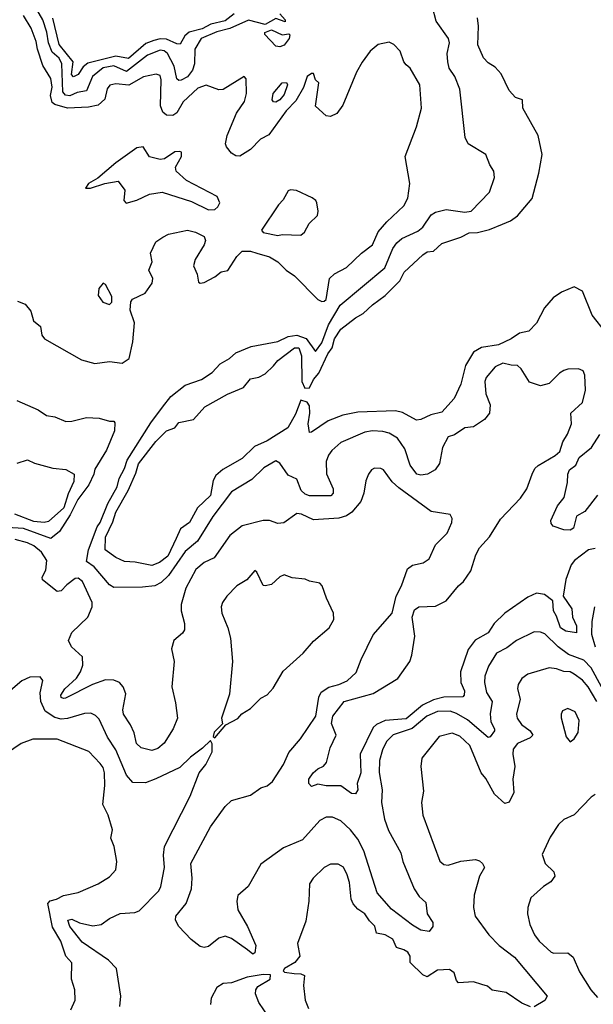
# Model space of a CAD drawing. Extents: x 1690054 to 1842981, y 782881 to 914114.
# Tile 619 of 656: x 1788837 to 1791566, y 879966 to 884645. Entities that reach past the tile are written whole.
import ezdxf

# ---------------------------------------------------------------- set-up
doc = ezdxf.new("R2010")
doc.units = 0

msp = doc.modelspace()

# ---------------------------------------------------------------- linework, layer by layer
at = {"layer": '0CON10XD'}
for points in [[(1790075, 884672.5), (1790100, 884645), (1790100, 884635), (1790055, 884650), (1790005, 884621.9), (1789925, 884642.2), (1789836.8, 884603.2), (1789775, 884587.3), (1789699.7, 884555), (1789669.7, 884505), (1789668.1, 884435), (1789659.1, 884405), (1789635, 884374.3), (1789605, 884358), (1789595, 884356.2), (1789585, 884364.3), (1789572.6, 884425), (1789540.4, 884485), (1789525, 884496.8), (1789505, 884499.5), (1789445, 884475.9), (1789345, 884399.2), (1789285, 884425.7), (1789235, 884415.6), (1789184.1, 884375), (1789155, 884306.5), (1789110.3, 884299.7), (1789075, 884283.9), (1789055, 884287), (1789042.2, 884302.2), (1789038, 884435), (1789025, 884462.3), (1788991.1, 884491.1), (1788974.6, 884535), (1788965.8, 884585.8), (1788948, 884645), (1788895, 884734.8)], [(1791575, 882131.2), (1791542.5, 882125), (1791475.9, 882075), (1791459.7, 882055), (1791435.2, 881985), (1791422.9, 881905), (1791463.4, 881845), (1791466.7, 881805), (1791485.2, 881764.8), (1791485, 881730.8), (1791435, 881739.6), (1791409.4, 881755), (1791390.9, 881810.9), (1791376.6, 881835), (1791372.9, 881882.9), (1791333.7, 881913.7), (1791295, 881919), (1791255, 881900), (1791145.4, 881825), (1791093.8, 881775), (1791065, 881730.8), (1791003.2, 881696.8), (1790971.2, 881651.2), (1790933.9, 881545), (1790935.3, 881495), (1790952.3, 881455), (1790951.9, 881435), (1790945, 881427.1), (1790855, 881424.9), (1790805, 881411.9), (1790753.1, 881386.9), (1790675, 881322.9), (1790575, 881314.4), (1790534.3, 881295.7), (1790518.3, 881281.7), (1790456.2, 881155), (1790459.8, 881065), (1790442.5, 881015), (1790445.3, 880984.7), (1790435, 880966.2), (1790415, 880968), (1790364.3, 881004.3), (1790294.3, 881004.3), (1790255, 881012.5), (1790225, 881000), (1790212.5, 881015), (1790213.3, 881035), (1790232.9, 881065), (1790255, 881084.4), (1790283, 881097), (1790296, 881114), (1790314.6, 881185), (1790342.5, 881245), (1790320.1, 881300.1), (1790326.7, 881335), (1790381.2, 881405), (1790518, 881442), (1790636.2, 881513.8), (1790693.1, 881595), (1790702.8, 881625), (1790717.2, 881715), (1790704, 881805), (1790715, 881840.8), (1790735, 881854.3), (1790815, 881858.2), (1790865, 881883.3), (1790924.9, 881955.1), (1790948.9, 881975), (1790982.7, 882025), (1791007.6, 882102.4), (1791025, 882134.3), (1791072.4, 882187.6), (1791125, 882270.8), (1791219, 882371), (1791249.1, 882415), (1791275.4, 882485), (1791287.9, 882512.1), (1791303, 882527), (1791385, 882573.5), (1791406.9, 882593.1), (1791421.2, 882638.8), (1791443.5, 882675), (1791461.8, 882725), (1791459.2, 882775), (1791514.5, 882825), (1791528.9, 882885), (1791525.7, 882955.7), (1791517, 882977), (1791495, 882985.8), (1791445, 882984.4), (1791425, 882978.1), (1791404.2, 882965), (1791355, 882915.8), (1791315, 882905.6), (1791262.6, 882922.6), (1791223.3, 882985), (1791205, 883001.8), (1791175, 883002.5), (1791135, 883013), (1791099.5, 882995), (1791055.4, 882945), (1791050, 882925), (1791055, 882866.7), (1791075.5, 882815), (1791071.9, 882775), (1791048.6, 882745), (1790995, 882710.8), (1790955, 882704.7), (1790905, 882672.5), (1790875, 882662.9), (1790847.6, 882612.4), (1790833.6, 882536.4), (1790813.7, 882506.3), (1790776.2, 882485), (1790745, 882480), (1790725.8, 882485), (1790695, 882528.6), (1790668.6, 882605), (1790635, 882656.2), (1790595, 882679.2), (1790565, 882687.3), (1790515, 882690.3), (1790478.8, 882685), (1790364.4, 882635), (1790322, 882598), (1790305.4, 882575), (1790295.3, 882544.7), (1790296.1, 882486.1), (1790327.7, 882415), (1790328.5, 882395), (1790317.7, 882382.3), (1790215, 882381.9), (1790195, 882389.4), (1790176.8, 882406.8), (1790155, 882460.8), (1790115, 882481.1), (1790075, 882537.5), (1790055, 882548.2), (1789998.8, 882515), (1789940.7, 882459.3), (1789845, 882401.5), (1789755.5, 882284.5), (1789683.2, 882166.8), (1789625, 882117), (1789545, 882003.4), (1789509.5, 881970.5), (1789480.6, 881955), (1789422, 881948), (1789285, 881946.3), (1789265, 881958.6), (1789191.1, 882045), (1789155, 882070.8), (1789164.1, 882125), (1789205.7, 882234.3), (1789220.7, 882255), (1789257.1, 882345), (1789301.4, 882425), (1789309.7, 882465), (1789335, 882511.8), (1789348.3, 882551.7), (1789460.6, 882729.4), (1789516.4, 882803.6), (1789556.1, 882853.9), (1789625, 882908.4), (1789702.5, 882935), (1789752, 882968), (1789790.9, 883009.1), (1789834.6, 883035), (1789865, 883062.5), (1789937.5, 883092.5), (1790065, 883115.8), (1790115, 883139.7), (1790155, 883145.7), (1790200.3, 883130.3), (1790245, 883068.9), (1790275, 883108.7), (1790306.2, 883195), (1790361, 883289), (1790573.7, 883466.3), (1790612.8, 883557.2), (1790631.5, 883585), (1790655, 883604.7), (1790730.6, 883640.6), (1790755, 883659.2), (1790795, 883717.1), (1790815, 883729.6), (1790865, 883743.3), (1790955, 883730.7), (1790985, 883735.6), (1791071.8, 883825), (1791096.4, 883895), (1791092.7, 883925), (1791073.1, 883955), (1791054.3, 884005), (1790971.2, 884055), (1790955.8, 884085), (1790931.4, 884315), (1790907.5, 884375), (1790880.6, 884415), (1790873.2, 884445), (1790871.2, 884485), (1790881.1, 884535), (1790877.3, 884555), (1790818.5, 884638.5), (1790800, 884705)], [(1789132, 883028), (1789195, 883011.4), (1789265, 883020), (1789325, 883012.9), (1789357.5, 883035), (1789375.4, 883114.6), (1789382.9, 883205), (1789363, 883265), (1789365.5, 883304.5), (1789373.3, 883316.7), (1789433.3, 883345), (1789467.7, 883392.3), (1789470.8, 883415), (1789450.8, 883455), (1789467.2, 883495), (1789458.7, 883535), (1789485, 883588.8), (1789517.9, 883612.1), (1789545, 883625.6), (1789635, 883644.3), (1789674, 883636), (1789714.5, 883614.5), (1789720.6, 883595), (1789715.5, 883575), (1789671.4, 883505), (1789664, 883475), (1789682, 883435), (1789687.5, 883397.5), (1789695, 883392.5), (1789715, 883396.7), (1789765, 883422.5), (1789795, 883446.7), (1789826.8, 883453.2), (1789870.3, 883519.7), (1789895, 883544.4), (1789935, 883545.4), (1789964.7, 883534.7), (1790025, 883517.9), (1790065.6, 883495), (1790105.2, 883455.2), (1790145, 883427.9), (1790255, 883316), (1790275, 883306), (1790285, 883308), (1790295.4, 883315), (1790310.8, 883415), (1790335, 883437.8), (1790392.4, 883467.6), (1790462.5, 883535), (1790515, 883574.4), (1790542.8, 883637.2), (1790583.5, 883685), (1790665, 883760.8), (1790683.6, 883796.4), (1790693.4, 883866.6), (1790670.5, 883995), (1790724.5, 884135.5), (1790748.5, 884225), (1790740, 884335), (1790694.1, 884414.1), (1790675, 884431.2), (1790664, 884445), (1790646.7, 884495), (1790617.3, 884527.3), (1790595, 884538), (1790542.2, 884527.8), (1790504.5, 884495.5), (1790466.6, 884443.4), (1790439.2, 884395), (1790375, 884239.2), (1790345, 884200), (1790315, 884185.6), (1790295, 884188.6), (1790244.4, 884234.4), (1790260, 884345), (1790245, 884360), (1790235, 884390), (1790225, 884390), (1790204.7, 884375), (1790187.6, 884322.4), (1790150.2, 884259.8), (1790105, 884212.6), (1790022.4, 884097.6), (1789983.4, 884076.6), (1789935, 884028.5), (1789885, 883995.8), (1789865, 883997.5), (1789845, 884010), (1789820.3, 884040.3), (1789815.7, 884055), (1789823.6, 884095), (1789868.7, 884201.3), (1789905.8, 884255.8), (1789915.3, 884295), (1789914, 884364), (1789905, 884375.8), (1789805, 884314), (1789785, 884311.2), (1789725, 884334), (1789685, 884320.4), (1789614.3, 884255), (1789585, 884201.8), (1789565, 884190.3), (1789535, 884191.8), (1789518.8, 884205), (1789507.5, 884235), (1789509.7, 884359.7), (1789505, 884380), (1789487, 884387), (1789426, 884374), (1789356.8, 884333.2), (1789295, 884340), (1789266, 884334), (1789253.2, 884316.8), (1789242.9, 884267.1), (1789210.5, 884239.5), (1789165, 884229.1), (1789064.8, 884224.8), (1789005, 884241.8), (1788992, 884252), (1788984.4, 884284.4), (1788991.1, 884325), (1788985.2, 884365), (1788947.2, 884427.2), (1788921.6, 884505), (1788915, 884541.4), (1788891.9, 884605), (1788855, 884665.4)], [(1789857.3, 884672.7), (1789815, 884639.7), (1789746.5, 884623.5), (1789705, 884602.4), (1789643.7, 884586.3), (1789622.1, 884567.9), (1789600.6, 884529.4), (1789585, 884530), (1789535, 884552.1), (1789505, 884553.6), (1789475, 884546.9), (1789437.9, 884532.1), (1789355, 884460.3), (1789295, 884472.4), (1789161.5, 884438.5), (1789138.5, 884421.5), (1789115, 884385.4), (1789093.5, 884373.5), (1789084, 884385), (1789091.6, 884445), (1789025, 884527.4), (1788995, 884651.8)], [(1789581.2, 882178.8), (1789542.5, 882095), (1789502, 882065), (1789465, 882051.2), (1789387, 882067), (1789335, 882069.4), (1789295, 882088.9), (1789244.4, 882125), (1789245.6, 882185), (1789281, 882259), (1789295, 882304.6), (1789353.2, 882406.8), (1789390.1, 882489.9), (1789402.5, 882535), (1789485, 882640.8), (1789535, 882690.6), (1789575.3, 882704.7), (1789595, 882730.6), (1789663.8, 882745), (1789717.1, 882805), (1789825, 882865.3), (1789902.5, 882897.5), (1789935, 882938), (1789975, 882945.8), (1790005, 882962.5), (1790045, 883000.6), (1790065, 883025.5), (1790144.3, 883085), (1790165, 883085.3), (1790177, 883047), (1790178.7, 882925), (1790193.8, 882893.8), (1790215.2, 882894.8), (1790234, 882935), (1790260.8, 882965), (1790303.5, 883056.5), (1790323, 883085), (1790335, 883128.5), (1790365, 883174.4), (1790435, 883228.9), (1790471.3, 883248.7), (1790515, 883290.4), (1790575.2, 883334.8), (1790645.7, 883404.3), (1790666.5, 883445), (1790755, 883527.1), (1790775, 883541.5), (1790805.5, 883545), (1790845, 883580.9), (1790935, 883611.5), (1790975, 883631.9), (1791015, 883633.8), (1791072.1, 883647.9), (1791133.6, 883673.6), (1791171.6, 883688.4), (1791205, 883713.3), (1791274.3, 883795), (1791306.9, 883915), (1791322.2, 884005), (1791303.1, 884095), (1791230, 884225), (1791229.5, 884265), (1791196, 884276), (1791165, 884308.1), (1791127.4, 884387.4), (1791099.4, 884419.4), (1791065, 884440.8), (1791043.6, 884463.6), (1791015.8, 884525), (1791019.4, 884615), (1791014.5, 884654.5)], [(1790075, 884515.5), (1790055, 884518.5), (1790004, 884575), (1790003.8, 884585), (1790035, 884596.4), (1790085, 884573.3), (1790117.5, 884577.5), (1790122.5, 884572.5), (1790119.4, 884555), (1790095, 884523.5), (1790075, 884515.5)], [(1790055, 884253.6), (1790044.6, 884254.6), (1790038.5, 884265), (1790042.4, 884295), (1790085, 884344.3), (1790106.9, 884346.9), (1790111.5, 884335), (1790095, 884290), (1790075, 884264.7), (1790055, 884253.6)], [(1789735, 883741.4), (1789765, 883742.3), (1789780, 883755), (1789790, 883775), (1789776.2, 883805), (1789631.1, 883881.1), (1789581.2, 883925), (1789578.8, 883945), (1789606.2, 883995), (1789607.5, 884015), (1789599.3, 884019.3), (1789575, 884016.7), (1789525.9, 883984.1), (1789505, 883980), (1789453.9, 883993.9), (1789425, 884041.2), (1789395, 884035.8), (1789294, 883965), (1789208.2, 883891.8), (1789165, 883865.8), (1789150, 883845), (1789174.1, 883844.1), (1789243, 883867), (1789305, 883877.5), (1789337.5, 883835), (1789332.5, 883785), (1789343, 883773), (1789395, 883788), (1789454.2, 883815.8), (1789515, 883826), (1789655, 883780.7), (1789735, 883741.4)], [(1790065, 883619.2), (1790086.1, 883623.9), (1790175, 883620.8), (1790191.2, 883635), (1790214.2, 883675.8), (1790253.3, 883715), (1790256.7, 883735), (1790250, 883775), (1790245.9, 883785.9), (1790227.7, 883797.7), (1790153.9, 883833.9), (1790125, 883836.9), (1790115, 883832), (1790091.1, 883788.9), (1790068.5, 883765), (1789988.2, 883645), (1789995, 883633.1), (1790065, 883619.2)], [(1789265, 883291.2), (1789275, 883302.5), (1789275, 883330), (1789245, 883386.2), (1789235, 883393.3), (1789213.2, 883366.8), (1789210, 883335), (1789233.2, 883303.2), (1789265, 883291.2)], [(1791625, 883159.1), (1791560.3, 883240.3), (1791515, 883354.2), (1791475, 883376.2), (1791415, 883350.5), (1791375, 883323.3), (1791334.2, 883275.8), (1791295, 883202.9), (1791259.2, 883165), (1791215, 883154.6), (1791175, 883127.9), (1791115, 883100), (1791033.6, 883086.4), (1790995, 883065.3), (1790957.7, 883002.3), (1790936.3, 882913.6), (1790904.3, 882845), (1790845, 882779.6), (1790792.6, 882767.4), (1790745, 882745.6), (1790725, 882741.9), (1790658, 882778), (1790625, 882786.8), (1790445, 882780.5), (1790375, 882765.3), (1790305, 882738.4), (1790225, 882684), (1790215, 882683.8), (1790209.2, 882725), (1790218.1, 882775), (1790215, 882810), (1790205, 882828), (1790175, 882837.5), (1790149.2, 882770.8), (1790112.5, 882705), (1790015, 882643), (1789954, 882616), (1789895, 882558.8), (1789802.9, 882507.1), (1789770.5, 882479.5), (1789757.3, 882455), (1789745, 882383.2), (1789683.7, 882325), (1789645, 882255.4), (1789602.9, 882225), (1789581.2, 882178.8)], [(1788827, 883307), (1788863.4, 883293.4), (1788890.6, 883260.6), (1788903.5, 883213.5), (1788936.4, 883186.4), (1788943.1, 883145), (1788955, 883128), (1789132, 883028)], [(1788824.3, 882835), (1788925, 882790.6), (1788965, 882764.3), (1789005, 882758), (1789056.1, 882736.1), (1789085, 882737.1), (1789155, 882754.5), (1789215, 882750.6), (1789265, 882736.9), (1789285, 882737.5), (1789289.7, 882729.7), (1789288.9, 882691.1), (1789250.2, 882599.8), (1789195, 882508.9), (1789190.4, 882485), (1789166.6, 882435), (1789113.4, 882365), (1789077.9, 882292.1), (1789027.1, 882212.9), (1788985, 882178.8), (1788855, 882226.2), (1788778.2, 882231.8)], [(1791585, 882385.6), (1791525, 882307.8), (1791485.8, 882285), (1791470.8, 882229.2), (1791455, 882219.2), (1791425, 882220), (1791375, 882237.5), (1791365, 882250), (1791363.3, 882265), (1791395.8, 882335), (1791427.5, 882375), (1791443.1, 882445), (1791443.9, 882485), (1791452.4, 882505), (1791482, 882528), (1791498, 882565), (1791557.6, 882612.4), (1791596.5, 882673.5)], [(1788825, 882536.7), (1788875, 882552.5), (1788907.5, 882537.5), (1788995, 882512.9), (1789057.1, 882507.1), (1789095.8, 882485.8), (1789095, 882450), (1789067.7, 882392.3), (1789047.9, 882325), (1788975, 882260.8), (1788954.2, 882255.8)], [(1790745, 880318.5), (1790705, 880340.9), (1790605, 880418.2), (1790538.2, 880495), (1790474.8, 880695), (1790445, 880750.4), (1790410.3, 880795), (1790365, 880836.9), (1790325, 880854.5), (1790295.4, 880854.6), (1790265, 880838.9), (1790183, 880747), (1790091.3, 880708.7), (1789985, 880631.5), (1789924.7, 880525.3), (1789875, 880482.5), (1789870, 880455), (1789874.7, 880415), (1789920.3, 880335), (1789960.7, 880245), (1789955, 880210), (1789946.7, 880203.3), (1789920.4, 880225), (1789845, 880277.9), (1789815, 880288.9), (1789785, 880280.6), (1789735, 880240.3), (1789715, 880235.8), (1789695, 880240.4), (1789653, 880273), (1789593.5, 880335), (1789577.6, 880365), (1789580, 880385), (1789629.1, 880445), (1789654.7, 880515), (1789658, 880565), (1789652, 880635), (1789745, 880809.4), (1789814, 880906), (1789845, 880934.4), (1789935, 880959.4), (1789985, 880994.4), (1790015, 881004.4), (1790039.2, 881025), (1790092.2, 881105), (1790117.4, 881162.6), (1790172.2, 881227.8), (1790245.5, 881335), (1790259.5, 881425), (1790271.6, 881448.4), (1790307.4, 881472.6), (1790356, 881485), (1790395, 881503.2), (1790437.7, 881542.3), (1790461.5, 881605), (1790518.9, 881721.1), (1790608.2, 881825), (1790627.8, 881905), (1790652.9, 881955), (1790681.4, 882035), (1790705, 882051.9), (1790756.9, 882063.1), (1790785, 882083.3), (1790815, 882150), (1790870, 882205), (1790892, 882255), (1790893.8, 882275), (1790885, 882293.3), (1790795, 882307.5), (1790640, 882420), (1790608.9, 882448.9), (1790568, 882505), (1790555, 882512.5), (1790525, 882514.2), (1790511.2, 882505), (1790496, 882485), (1790484.2, 882454.2), (1790474.6, 882395.4), (1790460, 882355), (1790417.5, 882305), (1790392.4, 882287.6), (1790355, 882275.8), (1790235, 882268.5), (1790178, 882295), (1790155, 882298.5), (1790094.3, 882254.3), (1790065, 882251.1), (1790025.8, 882264.2), (1789995, 882264.3), (1789895, 882239.1), (1789836.9, 882193.1), (1789762.1, 882087.9), (1789715.2, 882064.8), (1789675, 882032.5), (1789627.1, 881942.9), (1789605.4, 881865), (1789605.4, 881835), (1789621.6, 881775), (1789621.1, 881745), (1789611.3, 881728.7), (1789570, 881695), (1789558.8, 881655), (1789571.5, 881595), (1789561.1, 881475), (1789578.3, 881398.3), (1789587.1, 881325), (1789567.2, 881275), (1789525, 881206.5), (1789495, 881180.9), (1789465, 881172.5), (1789415, 881184.5), (1789392.1, 881205), (1789381.1, 881255), (1789365, 881293.3), (1789330.7, 881345), (1789328, 881365), (1789341.7, 881441.7), (1789330, 881475), (1789311.9, 881495), (1789285, 881506.8), (1789245, 881508.1), (1789184, 881486), (1789055, 881420.9), (1789045, 881418.2), (1789033.9, 881423.9), (1789033.6, 881435), (1789052.5, 881465), (1789107.1, 881515), (1789126.2, 881545), (1789137.7, 881577.7), (1789136.2, 881616.2), (1789084.3, 881665), (1789069.2, 881695), (1789085, 881732.5), (1789161.9, 881805), (1789182.5, 881855), (1789182, 881875), (1789135.4, 881975), (1789115, 881991.1), (1789100.5, 881989.5), (1789060.9, 881959.1), (1789035, 881930), (1789015, 881926.7), (1788945, 881982.5), (1788944.6, 881995), (1788961.4, 882028.6), (1788965.9, 882075), (1788940.6, 882115), (1788904.6, 882145), (1788875, 882159.3), (1788815.8, 882175)], [(1788954.2, 882255.8), (1788905, 882259.6), (1788814.4, 882294.4)], [(1789765, 881232.5), (1789817, 881293), (1789875, 881323.3), (1789894.1, 881345.9), (1789935, 881371.2), (1789985, 881421.2), (1790015, 881436.7), (1790042.3, 881467.7), (1790091.2, 881548.8), (1790185.4, 881634.6), (1790235, 881692), (1790308.8, 881755), (1790331.2, 881795), (1790330, 881825), (1790296.7, 881895), (1790276.7, 881955), (1790265, 881967.5), (1790215, 881976.2), (1790195, 881985.8), (1790133.2, 881993.2), (1790095, 882006), (1790075, 881997.5), (1790035, 881960), (1790005, 881953.8), (1789995, 881956.7), (1789965, 882020), (1789955, 882026.7), (1789917, 881983), (1789870, 881955), (1789822, 881905), (1789801.2, 881875), (1789796.2, 881855), (1789798.8, 881825), (1789828, 881755), (1789840, 881705), (1789850, 881595), (1789835, 881440), (1789797.5, 881325), (1789801.7, 881298.3), (1789761.7, 881258.3), (1789758.3, 881238.3), (1789765, 881232.5)], [(1791571.3, 881855), (1791559.4, 881785), (1791557.8, 881725), (1791573.8, 881665)], [(1791605.2, 881475), (1791555.3, 881565.3), (1791521.2, 881601.2), (1791448.1, 881628.1), (1791399.1, 881665), (1791335, 881726.7), (1791315, 881734.4), (1791285, 881735.6), (1791200, 881695), (1791155, 881660), (1791105.2, 881634.8), (1791067.8, 881572.2), (1791050, 881525), (1791047.6, 881495), (1791057, 881447), (1791085.3, 881405), (1791074.3, 881345.7), (1791078.4, 881308.4), (1791096, 881275), (1791095.3, 881265), (1791075, 881237.3), (1791065, 881233.3), (1790967, 881317), (1790915, 881347.7), (1790885, 881358.6), (1790825, 881357.8), (1790773.6, 881335), (1790704, 881276), (1790613, 881247), (1790582.5, 881215), (1790562.7, 881175), (1790548.9, 881125), (1790547, 881067), (1790560.9, 880985), (1790557.7, 880925), (1790573.2, 880845), (1790592.2, 880792.2), (1790650.4, 880685), (1790660, 880645), (1790713.7, 880513.7), (1790737.3, 880477.3), (1790769.2, 880449.2), (1790775.6, 880395.6), (1790802, 880355), (1790802, 880335), (1790785, 880312), (1790745, 880318.5)], [(1791582.5, 881405), (1791541.1, 881475), (1791515, 881505.9), (1791475, 881535.3), (1791455, 881545.3), (1791425, 881546.9), (1791390.7, 881559.3), (1791355, 881564.6), (1791254.7, 881535.3), (1791226.1, 881513.9), (1791208.5, 881485), (1791205.5, 881465), (1791217.5, 881415), (1791201.1, 881345), (1791203.2, 881325), (1791223.8, 881295), (1791265.5, 881265), (1791278.5, 881245), (1791265, 881231.4), (1791205, 881205.5), (1791185, 881178), (1791182.7, 881155), (1791192.7, 881095), (1791183.3, 881035), (1791187.9, 880972.1), (1791165, 880926.7), (1791145, 880920), (1791095, 880964.4), (1791055, 881038.9), (1791032.8, 881065), (1790978.8, 881195), (1790930.7, 881240.7), (1790895, 881254.5), (1790831.7, 881238.3), (1790750, 881135), (1790745.6, 881095), (1790758.6, 880978.6), (1790748.1, 880925), (1790754.4, 880865), (1790835, 880646.2), (1790855, 880630.6), (1790875, 880626.9), (1790935, 880645.4), (1791005, 880654.4), (1791025, 880648.1), (1791039.2, 880635), (1791048.1, 880615), (1791024.4, 880575), (1790999.4, 880485), (1790996.5, 880425), (1791004.4, 880385), (1791068.1, 880295), (1791118.1, 880245), (1791190.3, 880190.3), (1791345.8, 880005), (1791335.7, 879984.3), (1791285, 879953.3)], [(1789298.2, 880135), (1789259.5, 880175), (1789135, 880260.9), (1789076.4, 880335), (1789066.7, 880365), (1789085, 880370), (1789122.3, 880352.3), (1789185, 880337.9), (1789225, 880345.3), (1789265, 880373.3), (1789315, 880396.8), (1789385, 880401.8), (1789405, 880409.2), (1789499.1, 880505), (1789508.2, 880525), (1789525.4, 880615), (1789520.5, 880675), (1789525.6, 880715), (1789648, 880955), (1789690.6, 881065), (1789723.1, 881105), (1789752, 881165), (1789753, 881203), (1789745, 881220), (1789707.3, 881182.7), (1789650.3, 881139.7), (1789598.4, 881091.6), (1789485, 881037.1), (1789435, 881017.6), (1789375, 881020), (1789344.7, 881055), (1789295.2, 881175.2), (1789254.6, 881235), (1789215, 881320.8), (1789198.5, 881338.5), (1789175, 881348.8), (1789145, 881347.5), (1789065, 881323.1), (1789035, 881320), (1789005, 881328), (1788958.7, 881358.7), (1788937.2, 881405), (1788934.8, 881445.2), (1788947.8, 881505), (1788935, 881521.4), (1788885, 881520), (1788847.7, 881502.3), (1788695, 881374)], [(1791455, 881213.3), (1791475, 881226.7), (1791493, 881257), (1791498.1, 881315), (1791480, 881355), (1791445, 881371.2), (1791419.3, 881360.7), (1791412, 881345), (1791412.9, 881327.1), (1791436.1, 881236.1), (1791455, 881213.3)], [(1789080.5, 879939.5), (1789101.2, 879985), (1789098.9, 880035), (1789083.3, 880085), (1789085, 880163.3), (1789056.9, 880195), (1789032.9, 880265), (1788992.6, 880332.6), (1788971.2, 880445), (1788982, 880458), (1789011.8, 880465), (1789045, 880482.9), (1789115, 880496.9), (1789211.3, 880538.7), (1789265, 880570.8), (1789294.2, 880605), (1789299.2, 880645), (1789286.7, 880715), (1789270, 880755), (1789278.8, 880795), (1789257.5, 880865), (1789233.1, 880915), (1789242.1, 881005), (1789240.7, 881065), (1789235, 881090.6), (1789219.6, 881109.6), (1789166.5, 881166.5), (1789015, 881225.4), (1788900, 881225), (1788845, 881205.6), (1788775, 881157.5)], [(1791575, 880962.5), (1791555, 880950), (1791475, 880866), (1791425.5, 880844.5), (1791399.3, 880820.7), (1791359.7, 880760.3), (1791322.1, 880677.9), (1791336.9, 880635), (1791378.1, 880595), (1791383.1, 880575), (1791363.1, 880546.9), (1791328.6, 880525), (1791268.7, 880471.3), (1791253.8, 880426.2), (1791253.1, 880395), (1791264.4, 880345), (1791286.7, 880295), (1791308.9, 880265), (1791365, 880213.1), (1791377.9, 880207.9), (1791445, 880209.5), (1791469.3, 880189.3), (1791500.6, 880120.6), (1791554.2, 880034.2), (1791585, 879997.1)], [(1791267.1, 879952.9), (1791225, 879971.4), (1791150.9, 880020.9), (1791085, 880032.7), (1791062.4, 880052.4), (1791035, 880060.2), (1790995, 880073.1), (1790925, 880068.2), (1790915, 880079.2), (1790903.8, 880115), (1790881.3, 880131.3), (1790825, 880127.1), (1790775, 880095.4), (1790755, 880106.1), (1790694.7, 880165), (1790694.6, 880195), (1790683, 880213), (1790665.2, 880225.2), (1790630, 880235), (1790611.4, 880275), (1790575, 880296.3), (1790535, 880303.8), (1790526.8, 880336.8), (1790501.5, 880361.5), (1790479.6, 880395), (1790445, 880418), (1790422.9, 880442.9), (1790414.2, 880465), (1790405.5, 880544.5), (1790395, 880581.2), (1790377, 880617), (1790352.3, 880632.3), (1790315, 880630.8), (1790285, 880615.8), (1790233.8, 880565), (1790215, 880537.5), (1790211.9, 880455), (1790198.7, 880361.3), (1790159.4, 880255), (1790170, 880195), (1790146.5, 880163.5), (1790097.5, 880135), (1790090, 880125), (1790097.5, 880117.5), (1790142.7, 880112.7), (1790175, 880110.8), (1790192, 880102), (1790187.5, 880055), (1790194.4, 879985.6), (1790211.5, 879945)], [(1789313.3, 879955), (1789318.2, 880005), (1789298.2, 880135)], [(1790069.2, 879835), (1789975, 879973.8), (1789958.9, 880015), (1789960, 880035), (1789969.9, 880050.1), (1790028.8, 880085), (1790030, 880105), (1789995, 880107.1), (1789920, 880095), (1789845, 880068.1), (1789805, 880064.7), (1789774.5, 880045), (1789747.8, 879995), (1789745.5, 879965)]]:
    msp.add_lwpolyline(points, dxfattribs=at)

doc.saveas('drawing.dxf')
